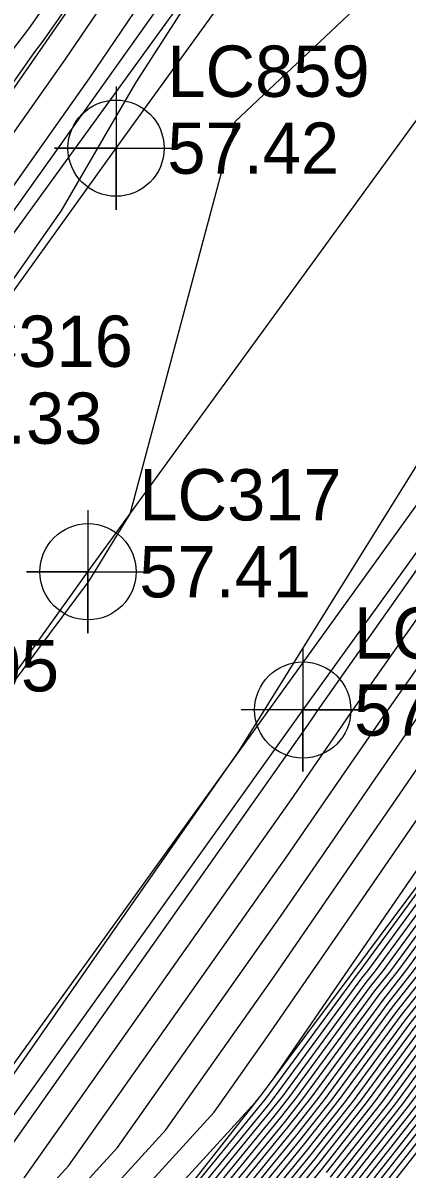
# Model space of a CAD drawing. Extents: x 2188792 to 2191981, y 386090 to 389710.
# Drawn here: x 2190619.6 to 2190638.4, y 388260.4 to 388316.3 of the extents above; entities that cross this region are included whole.
import ezdxf

# ---------------------------------------------------------------- set-up
doc = ezdxf.new("R2010")
doc.units = 0
for name, color, linetype in [('DTM Contours Major', 7, 'Continuous'), ('DTM Contours Minor', 7, 'Continuous'), ('Exist DTM Breakline', 7, 'Continuous'), ('Exist DTM Breakline Cogo Comment', 7, 'Continuous'), ('Exist Roads EOP', 7, 'Continuous'), ('Exist Roads EOP Cogo Elevation', 7, 'Continuous'), ('Exist Roads EOP Cogo Number', 7, 'Continuous'), ('Exist Roads EOP Cogo Point CELL', 7, 'Continuous'), ('Exist Roads EOT', 7, 'Continuous'), ('Exist Roads EOT Cogo Elevation', 7, 'Continuous'), ('Exist Roads EOT Cogo Number', 7, 'Continuous'), ('Exist Roads EOT Cogo Point CELL', 7, 'Continuous'), ('PH Exist DTM Breakline', 7, 'Continuous')]:
    doc.layers.add(name, color=color, linetype=linetype)

msp = doc.modelspace()

# ---------------------------------------------------------------- linework, layer by layer
at = {"layer": 'DTM Contours Major'}
for points in [[(2190701.291, 388428.556), (2190690.697, 388414.157), (2190686.919, 388409.056), (2190682.263, 388402.77), (2190669.126, 388384.873), (2190667.514, 388382.516), (2190654.089, 388362.691), (2190654.079, 388362.677), (2190653.998, 388362.558), (2190643.053, 388344.887), (2190637.676, 388337.472), (2190626.513, 388321.588), (2190621.703, 388314.492), (2190609.963, 388297.817), (2190604.603, 388289.834), (2190602.03, 388286.4), (2190597.199, 388280.796), (2190592.738, 388274.906), (2190577.545, 388257.994)], [(2190617.167, 388258.849), (2190633.132, 388281.478), (2190633.439, 388281.922), (2190633.727, 388282.34), (2190633.997, 388282.734), (2190644.862, 388298.185), (2190645.057, 388298.513), (2190645.227, 388298.801), (2190645.378, 388299.055), (2190662.372, 388323.11), (2190662.4, 388323.15), (2190662.427, 388323.188), (2190662.453, 388323.225), (2190662.478, 388323.259), (2190663.61, 388324.908), (2190671.72, 388337.807), (2190673.104, 388339.973), (2190680.801, 388354.568), (2190683.203, 388358.101), (2190692.607, 388374.98), (2190700.527, 388385.495), (2190708.489, 388395.501)], [(2190623.87, 388257.6), (2190628.96, 388263.179), (2190631.558, 388266.861), (2190635.32, 388272.327), (2190638.856, 388277.464), (2190642.185, 388282.301), (2190644.805, 388286.026), (2190648.379, 388292.066), (2190651.515, 388297.366), (2190654.289, 388302.055), (2190660.699, 388311.127), (2190663.466, 388315.052), (2190666.103, 388318.793), (2190668.618, 388322.361), (2190671.119, 388325.762), (2190675.651, 388332.366), (2190678.001, 388335.542), (2190680.512, 388338.936), (2190683.197, 388343.272), (2190689.151, 388351.411), (2190690.975, 388351.771), (2190692.814, 388354.706), (2190693.663, 388354.852), (2190706.433, 388373.752)], [(2190627.241, 388257.298), (2190632.004, 388263.123), (2190632.639, 388263.931), (2190636.575, 388269.295), (2190637.183, 388270.069), (2190641.137, 388275.46), (2190645.14, 388280.918), (2190645.691, 388281.617), (2190650.094, 388288.271), (2190650.575, 388288.883), (2190655.036, 388295.642), (2190655.44, 388296.157), (2190659.963, 388303.027), (2190660.293, 388303.448), (2190664.45, 388309.105), (2190664.749, 388309.486), (2190668.927, 388315.174), (2190669.194, 388315.515), (2190673.393, 388321.236)], [(2190628.971, 388257.158), (2190632.937, 388262.009), (2190634.361, 388263.82), (2190637.636, 388268.284), (2190639.041, 388270.069), (2190642.329, 388274.553), (2190645.658, 388279.092), (2190647.015, 388280.817), (2190650.675, 388286.347), (2190651.977, 388288.002), (2190655.683, 388293.616), (2190656.911, 388295.181), (2190660.667, 388300.887), (2190661.834, 388302.374), (2190665.286, 388307.071), (2190666.428, 388308.527), (2190669.896, 388313.249), (2190671.013, 388314.672), (2190674.499, 388319.421)], [(2190634.803, 388259.781), (2190637.804, 388263.597), (2190639.759, 388266.261), (2190642.755, 388270.07), (2190644.713, 388272.739), (2190646.695, 388275.441), (2190649.665, 388279.216), (2190651.838, 388282.5), (2190654.782, 388286.24), (2190656.976, 388289.565), (2190659.852, 388293.229), (2190662.075, 388296.605), (2190664.916, 388300.226), (2190666.957, 388303.004), (2190669.786, 388306.608), (2190671.835, 388309.398), (2190674.652, 388312.987), (2190676.709, 388315.79), (2190679.381, 388319.748)], [(2190635.736, 388258.667), (2190639.526, 388263.485), (2190640.82, 388265.25), (2190644.613, 388270.071), (2190645.905, 388271.832), (2190647.213, 388273.616), (2190650.989, 388278.416), (2190652.419, 388280.576), (2190656.184, 388285.359), (2190657.623, 388287.539), (2190661.323, 388292.253), (2190662.778, 388294.465), (2190666.458, 388299.153), (2190667.793, 388300.97), (2190671.466, 388305.649), (2190672.805, 388307.473), (2190676.471, 388312.144), (2190677.815, 388313.975), (2190681.302, 388319.141)], [(2190630.7, 388257.018), (2190633.87, 388260.895), (2190636.082, 388263.708), (2190638.698, 388267.272), (2190640.898, 388270.07), (2190643.521, 388273.646), (2190646.177, 388277.267), (2190648.34, 388280.016), (2190651.256, 388284.424), (2190653.38, 388287.121), (2190656.33, 388291.59), (2190658.381, 388294.205), (2190661.371, 388298.746), (2190663.375, 388301.3), (2190666.121, 388305.037), (2190668.107, 388307.568), (2190670.866, 388311.324), (2190672.833, 388313.83), (2190675.604, 388317.605)]]:
    msp.add_lwpolyline(points, dxfattribs=at)
at = {"layer": 'DTM Contours Minor'}
for points in [[(2190612.482, 388255.415), (2190622.717, 388270.095), (2190624.884, 388273.194), (2190630.169, 388280.783), (2190639.372, 388295.587), (2190641.249, 388298.667), (2190648.903, 388313.505), (2190653.416, 388320.722), (2190660.428, 388333.67), (2190670.883, 388349.314), (2190673.886, 388355.008), (2190682.143, 388367.152), (2190684.665, 388371.679), (2190699.79, 388391.758), (2190702.335, 388394.956), (2190711.89, 388407.621), (2190716.347, 388413.2), (2190730.037, 388430.625)], [(2190700.039, 388429.261), (2190693.092, 388419.819), (2190685.792, 388409.963), (2190676.798, 388397.819), (2190667.978, 388385.804), (2190662.713, 388378.106), (2190652.874, 388363.577), (2190649.124, 388358.085), (2190636.032, 388338.732), (2190633.715, 388335.688), (2190619.91, 388315.966), (2190616.723, 388311.817), (2190602.514, 388291.559), (2190600.837, 388289.498), (2190594.94, 388282.394), (2190581.465, 388266.159), (2190575.857, 388259.2)], [(2190700.665, 388428.909), (2190691.895, 388416.988), (2190686.356, 388409.509), (2190679.531, 388400.294), (2190668.552, 388385.339), (2190665.113, 388380.311), (2190653.482, 388363.134), (2190651.602, 388360.381), (2190636.651, 388338.281), (2190636.603, 388338.218), (2190620.602, 388315.358), (2190620.176, 388314.804), (2190603.361, 388290.829), (2190602.977, 388290.358), (2190595.832, 388281.749), (2190579.502, 388262.076), (2190576.7, 388258.598)], [(2190701.917, 388428.204), (2190689.5, 388411.326), (2190687.482, 388408.602), (2190684.996, 388405.246), (2190671.347, 388386.651), (2190669.922, 388384.246), (2190661.862, 388370.144), (2190655.661, 388361.463), (2190649.58, 388351.645), (2190638.71, 388336.655), (2190633.375, 388329.063), (2190622.878, 388313.58), (2190618.991, 388308.059), (2190606.013, 388288.727), (2190599.781, 388280.411), (2190599.031, 388279.541), (2190585.748, 388262.004), (2190580.36, 388256.007)], [(2190619.538, 388258.01), (2190621.884, 388260.581), (2190632.503, 388275.631), (2190634.191, 388278.084), (2190635.778, 388280.39), (2190637.273, 388282.561), (2190644.84, 388293.321), (2190646.385, 388295.934), (2190647.742, 388298.227), (2190648.942, 388300.255), (2190661.702, 388318.317), (2190662.826, 388319.911), (2190663.897, 388321.43), (2190664.919, 388322.879), (2190665.935, 388324.26), (2190674.5, 388336.743), (2190675.306, 388337.832), (2190676.168, 388338.996), (2190677.088, 388340.483), (2190689.156, 388356.98), (2190690.252, 388357.196), (2190702.782, 388375.682), (2190706.976, 388382.106)], [(2190669.672, 388377.639), (2190657.239, 388360.231), (2190656.106, 388358.403), (2190644.496, 388342.392), (2190641.931, 388338.795), (2190640.305, 388336.507), (2190627.786, 388317.908), (2190627.913, 388317.685), (2190625.126, 388313.338), (2190621.485, 388307.082), (2190611.652, 388293.08)], [(2190622.426, 388257.737), (2190626.601, 388262.313), (2190631.873, 388269.785), (2190634.944, 388274.246), (2190637.83, 388278.44), (2190640.548, 388282.387), (2190644.817, 388288.458), (2190647.714, 388293.355), (2190650.257, 388297.653), (2190652.507, 388301.455), (2190661.033, 388313.524), (2190663.253, 388316.672), (2190665.367, 388319.672), (2190667.385, 388322.534), (2190669.391, 388325.262), (2190675.268, 388333.825), (2190677.103, 388336.305), (2190679.064, 388338.956), (2190681.161, 388342.342), (2190689.153, 388353.267), (2190691.601, 388353.75), (2190692.538, 388355.246), (2190692.97, 388355.32), (2190708.145, 388377.778)], [(2190619.526, 388259.715), (2190632.818, 388278.554), (2190633.815, 388280.003), (2190634.752, 388281.365), (2190635.635, 388282.647), (2190644.851, 388295.753), (2190645.721, 388297.224), (2190646.484, 388298.514), (2190647.16, 388299.655), (2190662.037, 388320.713), (2190662.613, 388321.53), (2190663.162, 388322.309), (2190663.686, 388323.052), (2190664.206, 388323.76), (2190674.117, 388338.202), (2190674.408, 388338.595), (2190674.719, 388339.016), (2190675.052, 388339.553), (2190682.207, 388349.334), (2190687.314, 388357.433), (2190689.718, 388361.198), (2190698.783, 388375.113)], [(2190613.227, 388276.132), (2190622.839, 388289.024), (2190623.239, 388289.666), (2190624.859, 388292.327), (2190629.986, 388311.446), (2190640.961, 388321.796), (2190646.99, 388332.83), (2190654.488, 388341.14), (2190663.342, 388355.05), (2190671.9, 388363.699), (2190678.765, 388373.914)], [(2190626.549, 388257.354), (2190631.63, 388263.569), (2190631.95, 388263.976), (2190636.15, 388269.7), (2190636.441, 388270.068), (2190640.661, 388275.822), (2190644.933, 388281.648), (2190645.161, 388281.937), (2190649.861, 388289.041), (2190650.014, 388289.235), (2190654.778, 388296.452), (2190654.852, 388296.547), (2190659.4, 388303.455), (2190659.636, 388303.855), (2190659.695, 388303.938), (2190664.105, 388310.193), (2190668.308, 388316.155), (2190672.318, 388321.843)], [(2190626.895, 388257.326), (2190631.817, 388263.346), (2190632.295, 388263.953), (2190636.363, 388269.497), (2190636.812, 388270.068), (2190640.899, 388275.641), (2190645.037, 388281.283), (2190645.426, 388281.777), (2190649.978, 388288.656), (2190650.295, 388289.059), (2190654.907, 388296.047), (2190655.146, 388296.352), (2190659.822, 388303.455), (2190659.985, 388303.663), (2190664.283, 388309.511), (2190664.413, 388309.678), (2190668.733, 388315.559), (2190668.83, 388315.684), (2190673.172, 388321.599)], [(2190627.587, 388257.27), (2190632.19, 388262.9), (2190632.983, 388263.909), (2190636.787, 388269.093), (2190637.555, 388270.069), (2190641.376, 388275.278), (2190645.244, 388280.553), (2190645.956, 388281.457), (2190650.21, 388287.886), (2190650.856, 388288.706), (2190655.166, 388295.237), (2190655.735, 388295.962), (2190660.104, 388302.599), (2190660.602, 388303.233), (2190664.617, 388308.698), (2190665.085, 388309.294), (2190669.12, 388314.789), (2190669.558, 388315.347), (2190673.614, 388320.873)], [(2190627.933, 388257.242), (2190632.377, 388262.678), (2190633.328, 388263.886), (2190637, 388268.89), (2190637.926, 388270.069), (2190641.614, 388275.097), (2190645.348, 388280.187), (2190646.221, 388281.297), (2190650.326, 388287.502), (2190651.136, 388288.53), (2190655.295, 388294.832), (2190656.029, 388295.766), (2190660.245, 388302.171), (2190660.91, 388303.018), (2190664.784, 388308.291), (2190665.421, 388309.102), (2190669.314, 388314.404), (2190669.922, 388315.178), (2190673.835, 388320.51)], [(2190628.279, 388257.214), (2190632.564, 388262.455), (2190633.672, 388263.864), (2190637.212, 388268.688), (2190638.298, 388270.069), (2190641.852, 388274.916), (2190645.451, 388279.822), (2190646.485, 388281.137), (2190650.443, 388287.117), (2190651.417, 388288.354), (2190655.424, 388294.426), (2190656.323, 388295.571), (2190660.385, 388301.743), (2190661.218, 388302.804), (2190664.951, 388307.885), (2190665.756, 388308.91), (2190669.508, 388314.019), (2190670.286, 388315.009), (2190674.056, 388320.147)], [(2190634.617, 388260.004), (2190637.46, 388263.619), (2190639.547, 388266.463), (2190642.384, 388270.07), (2190644.474, 388272.921), (2190646.591, 388275.807), (2190649.4, 388279.376), (2190651.721, 388282.885), (2190654.502, 388286.416), (2190656.847, 388289.97), (2190659.558, 388293.424), (2190661.934, 388297.034), (2190664.608, 388300.441), (2190666.79, 388303.41), (2190669.451, 388306.8), (2190671.641, 388309.784), (2190674.288, 388313.155), (2190676.488, 388316.153), (2190678.997, 388319.869)], [(2190628.625, 388257.186), (2190632.75, 388262.232), (2190634.016, 388263.842), (2190637.424, 388268.486), (2190638.669, 388270.069), (2190642.091, 388274.734), (2190645.555, 388279.457), (2190646.75, 388280.977), (2190650.559, 388286.732), (2190651.697, 388288.178), (2190655.554, 388294.021), (2190656.617, 388295.376), (2190660.526, 388301.315), (2190661.526, 388302.589), (2190665.118, 388307.478), (2190666.092, 388308.719), (2190669.702, 388313.634), (2190670.649, 388314.841), (2190674.278, 388319.784)], [(2190634.99, 388259.558), (2190638.148, 388263.574), (2190639.971, 388266.059), (2190643.127, 388270.07), (2190644.951, 388272.558), (2190646.798, 388275.076), (2190649.93, 388279.056), (2190651.954, 388282.115), (2190655.062, 388286.064), (2190657.106, 388289.16), (2190660.146, 388293.034), (2190662.215, 388296.177), (2190665.225, 388300.012), (2190667.124, 388302.597), (2190670.122, 388306.417), (2190672.029, 388309.013), (2190675.016, 388312.818), (2190676.931, 388315.427), (2190679.765, 388319.626)], [(2190635.176, 388259.335), (2190638.493, 388263.552), (2190640.184, 388265.856), (2190643.498, 388270.07), (2190645.19, 388272.377), (2190646.902, 388274.711), (2190650.195, 388278.896), (2190652.07, 388281.73), (2190655.343, 388285.887), (2190657.235, 388288.754), (2190660.44, 388292.839), (2190662.356, 388295.749), (2190665.533, 388299.797), (2190667.291, 388302.19), (2190670.458, 388306.225), (2190672.223, 388308.628), (2190675.38, 388312.65), (2190677.152, 388315.064), (2190680.149, 388319.505)], [(2190635.363, 388259.113), (2190638.837, 388263.53), (2190640.396, 388265.654), (2190643.87, 388270.07), (2190645.428, 388272.195), (2190647.006, 388274.346), (2190650.459, 388278.736), (2190652.186, 388281.346), (2190655.623, 388285.711), (2190657.364, 388288.349), (2190660.734, 388292.644), (2190662.497, 388295.321), (2190665.841, 388299.582), (2190667.458, 388301.783), (2190670.794, 388306.033), (2190672.417, 388308.243), (2190675.744, 388312.481), (2190677.373, 388314.701), (2190680.534, 388319.384)], [(2190629.317, 388257.13), (2190633.123, 388261.786), (2190634.705, 388263.797), (2190637.849, 388268.081), (2190639.412, 388270.069), (2190642.568, 388274.371), (2190645.762, 388278.727), (2190647.28, 388280.657), (2190650.791, 388285.963), (2190652.258, 388287.826), (2190655.812, 388293.211), (2190657.205, 388294.986), (2190660.808, 388300.458), (2190662.143, 388302.159), (2190665.453, 388306.664), (2190666.764, 388308.335), (2190670.09, 388312.864), (2190671.377, 388314.504), (2190674.72, 388319.057)], [(2190635.55, 388258.89), (2190639.181, 388263.508), (2190640.608, 388265.452), (2190644.241, 388270.071), (2190645.666, 388272.014), (2190647.109, 388273.981), (2190650.724, 388278.576), (2190652.303, 388280.961), (2190655.904, 388285.535), (2190657.494, 388287.944), (2190661.028, 388292.449), (2190662.638, 388294.893), (2190666.149, 388299.367), (2190667.626, 388301.377), (2190671.13, 388305.841), (2190672.611, 388307.858), (2190676.107, 388312.313), (2190677.594, 388314.338), (2190680.918, 388319.262)], [(2190635.923, 388258.444), (2190639.87, 388263.463), (2190641.033, 388265.047), (2190644.984, 388270.071), (2190646.143, 388271.651), (2190647.316, 388273.251), (2190651.254, 388278.256), (2190652.535, 388280.191), (2190656.465, 388285.183), (2190657.752, 388287.134), (2190661.617, 388292.058), (2190662.919, 388294.037), (2190666.766, 388298.938), (2190667.96, 388300.563), (2190671.801, 388305.458), (2190672.999, 388307.088), (2190676.835, 388311.976), (2190678.036, 388313.611), (2190681.686, 388319.019)], [(2190636.11, 388258.221), (2190640.214, 388263.441), (2190641.245, 388264.845), (2190645.355, 388270.071), (2190646.381, 388271.47), (2190647.42, 388272.886), (2190651.519, 388278.095), (2190652.651, 388279.807), (2190656.745, 388285.007), (2190657.882, 388286.729), (2190661.911, 388291.863), (2190663.06, 388293.609), (2190667.074, 388298.723), (2190668.127, 388300.156), (2190672.137, 388305.266), (2190673.193, 388306.703), (2190677.199, 388311.807), (2190678.257, 388313.248), (2190682.07, 388318.898)], [(2190636.296, 388257.998), (2190640.559, 388263.418), (2190641.457, 388264.643), (2190645.727, 388270.071), (2190646.62, 388271.288), (2190647.524, 388272.521), (2190651.784, 388277.935), (2190652.768, 388279.422), (2190657.026, 388284.83), (2190658.011, 388286.324), (2190662.205, 388291.668), (2190663.201, 388293.181), (2190667.382, 388298.508), (2190668.294, 388299.75), (2190672.473, 388305.074), (2190673.387, 388306.318), (2190677.563, 388311.639), (2190678.478, 388312.885), (2190682.455, 388318.777)], [(2190620.982, 388257.873), (2190624.243, 388261.447), (2190632.188, 388272.708), (2190634.568, 388276.165), (2190636.804, 388279.415), (2190638.91, 388282.474), (2190644.828, 388290.89), (2190647.05, 388294.645), (2190649, 388297.94), (2190650.725, 388300.855), (2190661.368, 388315.92), (2190663.039, 388318.291)], [(2190629.663, 388257.102), (2190633.31, 388261.564), (2190635.049, 388263.775), (2190638.061, 388267.879), (2190639.784, 388270.069), (2190642.806, 388274.19), (2190645.866, 388278.362), (2190647.545, 388280.497), (2190650.908, 388285.578), (2190652.538, 388287.649), (2190655.942, 388292.806), (2190657.499, 388294.791), (2190660.948, 388300.03), (2190662.451, 388301.945), (2190665.62, 388306.258), (2190667.1, 388308.143), (2190670.284, 388312.479), (2190671.741, 388314.335), (2190674.941, 388318.694)], [(2190630.009, 388257.074), (2190633.497, 388261.341), (2190635.394, 388263.753), (2190638.273, 388267.677), (2190640.155, 388270.069), (2190643.044, 388274.009), (2190645.969, 388277.997), (2190647.81, 388280.336), (2190651.024, 388285.193), (2190652.819, 388287.473), (2190656.071, 388292.401), (2190657.793, 388294.595), (2190661.089, 388299.602), (2190662.759, 388301.73), (2190665.787, 388305.851), (2190667.436, 388307.951), (2190670.478, 388312.094), (2190672.105, 388314.167), (2190675.162, 388318.331)], [(2190625.314, 388257.464), (2190630.97, 388263.663), (2190631.257, 388264.014), (2190631.262, 388264.02), (2190631.871, 388264.851), (2190635.697, 388270.409), (2190639.882, 388276.489), (2190643.823, 388282.214), (2190644.794, 388283.594), (2190649.043, 388290.777), (2190652.773, 388297.079), (2190656.072, 388302.655), (2190660.364, 388308.731), (2190663.679, 388313.433), (2190666.838, 388317.913)], [(2190630.355, 388257.046), (2190633.683, 388261.118), (2190635.738, 388263.73), (2190638.485, 388267.475), (2190640.527, 388270.069), (2190643.283, 388273.827), (2190646.073, 388277.632), (2190648.075, 388280.176), (2190651.14, 388284.808), (2190653.099, 388287.297), (2190656.2, 388291.996), (2190658.087, 388294.4), (2190661.23, 388299.174), (2190663.067, 388301.515), (2190665.954, 388305.444), (2190667.771, 388307.759), (2190670.672, 388311.709), (2190672.469, 388313.998), (2190675.383, 388317.968)], [(2190631.046, 388256.99), (2190634.057, 388260.672), (2190636.427, 388263.686), (2190638.91, 388267.07), (2190641.269, 388270.07), (2190643.759, 388273.465), (2190646.28, 388276.902), (2190648.605, 388279.856), (2190651.373, 388284.039), (2190653.66, 388286.945), (2190656.459, 388291.185), (2190658.676, 388294.01), (2190661.512, 388298.318), (2190663.684, 388301.085), (2190666.288, 388304.631), (2190668.443, 388307.376), (2190671.06, 388310.939), (2190673.197, 388313.661), (2190675.825, 388317.242)], [(2190626.203, 388257.382), (2190631.444, 388263.792), (2190631.606, 388263.998), (2190635.938, 388269.902), (2190636.069, 388270.068), (2190640.422, 388276.004), (2190644.829, 388282.013), (2190644.896, 388282.097), (2190649.047, 388288.37), (2190649.708, 388289.487), (2190654.03, 388296.793), (2190657.854, 388303.255), (2190660.029, 388306.334), (2190663.892, 388311.813), (2190667.573, 388317.034)], [(2190631.392, 388256.962), (2190634.243, 388260.449), (2190636.771, 388263.664), (2190639.122, 388266.868), (2190641.641, 388270.07), (2190643.998, 388273.283), (2190646.384, 388276.537), (2190648.87, 388279.696), (2190651.489, 388283.654), (2190653.941, 388286.768), (2190656.588, 388290.78), (2190658.97, 388293.815), (2190661.652, 388297.89), (2190663.992, 388300.871), (2190666.456, 388304.224), (2190668.779, 388307.184), (2190671.254, 388310.554), (2190673.56, 388313.493), (2190676.046, 388316.879)], [(2190634.43, 388260.227), (2190637.115, 388263.641), (2190639.334, 388266.665), (2190642.012, 388270.07), (2190644.236, 388273.102), (2190646.487, 388276.172), (2190649.135, 388279.536), (2190651.605, 388283.269), (2190654.221, 388286.592), (2190656.718, 388290.375), (2190659.264, 388293.62), (2190661.793, 388297.462), (2190664.3, 388300.656), (2190666.623, 388303.817), (2190669.115, 388306.992), (2190671.448, 388310.169), (2190673.924, 388313.324), (2190676.267, 388316.516)]]:
    msp.add_lwpolyline(points, dxfattribs=at)
at = {"layer": 'Exist DTM Breakline'}
for points in [[(2190577.542, 388257.996), (2190603.612, 388290.612), (2190636.664, 388338.271), (2190669.633, 388384.463), (2190703.281, 388427.435), (2190727.416, 388462.342), (2190757.056, 388500.06), (2190789.024, 388542.543), (2190823.823, 388581.148), (2190857.673, 388621.065), (2190895.218, 388660.937), (2190934.113, 388704.472)], [(2190581.907, 388254.915), (2190606.074, 388288.679), (2190639.657, 388335.907), (2190673.648, 388381.454), (2190705.924, 388425.615), (2190730.79, 388459.235), (2190760.7, 388497.606), (2190793.213, 388538.942), (2190826.757, 388578.342), (2190860.823, 388618.157), (2190897.463, 388658.369), (2190937.269, 388700.539)]]:
    msp.add_lwpolyline(points, dxfattribs=at)
at = {"layer": 'Exist Roads EOP'}
for points in [[(2191117.249, 388879.058), (2191079.828, 388842.231), (2191041.78, 388804.717), (2191005.521, 388768.388), (2190968.813, 388731.779), (2190932.611, 388694.747), (2190897.463, 388657.367), (2190862.115, 388618.542), (2190828.092, 388579.337), (2190795.886, 388540.624), (2190765.721, 388503.072), (2190733.106, 388461.208), (2190701.312, 388418.791), (2190672.539, 388379.484), (2190643.174, 388339.162), (2190612.645, 388296.995), (2190582.398, 388254.562), (2190551.22, 388211.33), (2190519.268, 388166.971), (2190488.249, 388123.952), (2190458.501, 388082.405), (2190428.971, 388041.571), (2190398.227, 387998.986)], [(2191134.602, 388861.742), (2191096.259, 388823.8), (2191059.297, 388787.244), (2191021.316, 388749.148), (2190986.543, 388714.398), (2190949.487, 388676.464), (2190915.386, 388640.384), (2190880.06, 388601.534), (2190847.373, 388563.892), (2190814.156, 388524.043), (2190784.01, 388486.17), (2190753.438, 388446.547), (2190720.707, 388403.308), (2190691.569, 388363.271), (2190662.389, 388323.233), (2190633.272, 388282.773), (2190602.912, 388240.265), (2190571.201, 388196.09), (2190539.16, 388151.522), (2190509, 388109.198), (2190478.709, 388067.021), (2190448.893, 388024.678), (2190418.629, 387982.769)]]:
    msp.add_lwpolyline(points, dxfattribs=at)
at = {"layer": 'Exist Roads EOP Cogo Point CELL'}
msp.add_lwpolyline([(2190633.272, 388285.773), (2190633.272, 388279.773), (2190633.272, 388282.773), (2190636.272, 388282.773), (2190630.272, 388282.773)], dxfattribs=at)
msp.add_circle((2190633.272, 388282.773), 2.344, dxfattribs=at)
at = {"layer": 'Exist Roads EOT'}
for points in [[(2190408.016, 387990.619), (2190439.107, 388033.638), (2190467.847, 388074.164), (2190498.203, 388115.837), (2190529, 388158.896), (2190561.283, 388203.581), (2190592.611, 388247.356), (2190622.811, 388289.51), (2190652.954, 388330.977), (2190681.755, 388370.469), (2190711.272, 388410.904), (2190743.801, 388454.121), (2190774.93, 388494.241), (2190804.861, 388531.697), (2190837.827, 388571.618), (2190870.748, 388609.702), (2190906.526, 388649.037), (2190941.177, 388685.637), (2190977.299, 388722.46), (2191013.038, 388758.347), (2191050.74, 388795.921), (2191087.875, 388832.598), (2191125.862, 388870.149)], [(2190415.064, 388019.09), (2190445.56, 388061.245), (2190473.487, 388100.115), (2190503.229, 388141.605), (2190533.333, 388183.744), (2190563.731, 388225.945), (2190594.017, 388268.083), (2190624.176, 388310.153), (2190656.565, 388354.896), (2190687.512, 388397.436), (2190719.557, 388440.71), (2190751.07, 388481.79), (2190777.618, 388515.751), (2190809.207, 388554.646), (2190841.125, 388592.518), (2190874.304, 388630.266), (2190909.444, 388668.428), (2190945.996, 388706.518), (2190984.282, 388745.174), (2191021.668, 388782.38), (2191059.687, 388820.174), (2191097.04, 388857.128), (2191110.466, 388870.43)], [(2190928.044, 388656.144), (2190892.581, 388617.901), (2190858.144, 388578.56), (2190824.348, 388538.22), (2190795.065, 388501.961), (2190763.61, 388461.827), (2190731.812, 388420.195), (2190701.338, 388378.609), (2190671.384, 388337.618), (2190641.373, 388296.321), (2190610.834, 388253.969), (2190580.32, 388211.382), (2190550.521, 388169.982), (2190519.765, 388127.197), (2190491.337, 388087.267), (2190459.805, 388043.503), (2190428.552, 388000.405)]]:
    msp.add_lwpolyline(points, dxfattribs=at)
at = {"layer": 'Exist Roads EOT Cogo Point CELL'}
for points in [[(2190624.176, 388313.153), (2190624.176, 388307.153), (2190624.176, 388310.153), (2190621.176, 388310.153), (2190627.176, 388310.153)], [(2190622.811, 388292.51), (2190622.811, 388286.51), (2190622.811, 388289.51), (2190619.811, 388289.51), (2190625.811, 388289.51)]]:
    msp.add_lwpolyline(points, dxfattribs=at)
for centre in [(2190624.176, 388310.153), (2190622.811, 388289.51)]:
    msp.add_circle(centre, 2.344, dxfattribs=at)
at = {"layer": 'PH Exist DTM Breakline'}
msp.add_lwpolyline([(2190693.638, 388353.096), (2190689.146, 388345.988), (2190684.654, 388338.879), (2190680.799, 388333.165), (2190676.944, 388327.45), (2190673.089, 388321.735), (2190668.621, 388315.78), (2190664.153, 388309.826), (2190659.685, 388303.871), (2190654.719, 388296.635), (2190649.753, 388289.399), (2190644.787, 388282.163), (2190640.275, 388276.116), (2190635.764, 388270.068), (2190631.252, 388264.021), (2190626.029, 388257.396)], dxfattribs=at)

# ---------------------------------------------------------------- texts
at = {"layer": 'Exist DTM Breakline Cogo Comment'}
msp.add_text('*EL4005', height=2.5, dxfattribs=at).set_placement((2190608.574, 388283.679))
at = {"layer": 'Exist Roads EOP Cogo Elevation'}
for s, p in [('57.33', (2190615.145, 388295.745)), ('57.09', (2190635.772, 388281.523))]:
    msp.add_text(s, height=2.5, dxfattribs=at).set_placement(p)
at = {"layer": 'Exist Roads EOP Cogo Number'}
for s, p in [('LC316', (2190615.145, 388299.495)), ('LC318', (2190635.772, 388285.273))]:
    msp.add_text(s, height=2.5, dxfattribs=at).set_placement(p)
at = {"layer": 'Exist Roads EOT Cogo Elevation'}
for s, p in [('57.42', (2190626.676, 388308.903)), ('57.41', (2190625.311, 388288.26))]:
    msp.add_text(s, height=2.5, dxfattribs=at).set_placement(p)
at = {"layer": 'Exist Roads EOT Cogo Number'}
for s, p in [('LC859', (2190626.676, 388312.653)), ('LC317', (2190625.311, 388292.01))]:
    msp.add_text(s, height=2.5, dxfattribs=at).set_placement(p)

doc.saveas('drawing.dxf')
